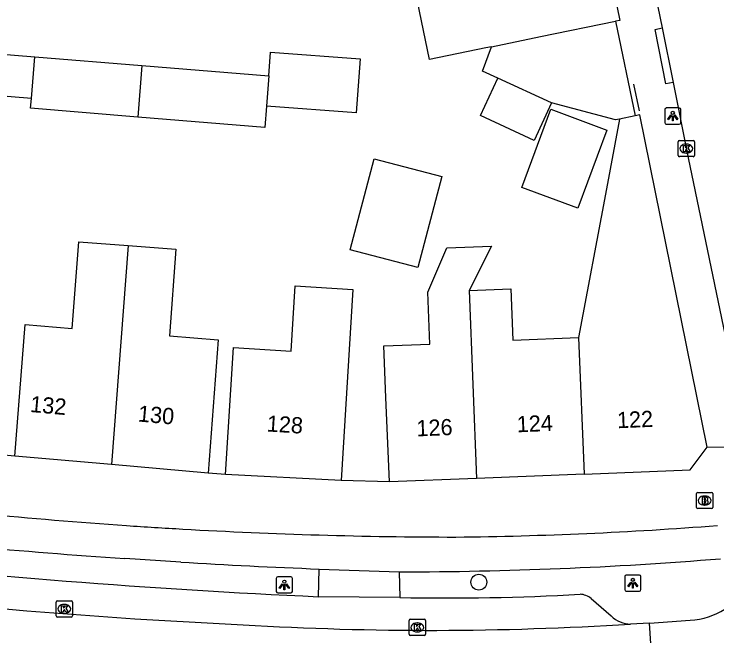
# Model space of a CAD drawing. Extents: x 158087 to 159494, y 382905 to 383981.
# Drawn here: x 158655.91 to 158699.34, y 383141.22 to 383179.65 of the extents above; entities that cross this region are included whole.
import ezdxf

# ---------------------------------------------------------------- set-up
doc = ezdxf.new("R2010")
doc.units = 0
for name, color, linetype in [('IMGEO_Boom', 7, 'Continuous'), ('IMGEO_Brandkraan', 7, 'Continuous'), ('IMGEO_Fietspad_gesloten', 7, 'Continuous'), ('IMGEO_Kolk', 7, 'Continuous'), ('IMGEO_Lichtpunt', 7, 'Continuous'), ('IMGEO_Muur', 7, 'Continuous'), ('IMGEO_Pand', 7, 'Continuous'), ('IMGEO_Pand_nummerreeks', 7, 'Continuous'), ('IMGEO_Parkeervlak_open', 7, 'Continuous'), ('IMGEO_Rijbaan_lokaal_gesloten', 7, 'Continuous'), ('IMGEO_Rijbaan_lokaal_open', 7, 'Continuous'), ('IMGEO_Voetpad_open', 7, 'Continuous')]:
    doc.layers.add(name, color=color, linetype=linetype)

msp = doc.modelspace()

# ---------------------------------------------------------------- linework, layer by layer
at = {"layer": 'IMGEO_Boom'}
msp.add_circle((158684.627, 383144.547), 0.489, dxfattribs=at)
at = {"layer": 'IMGEO_Brandkraan'}
for p, q in [((158698.155, 383150.089), (158699.007, 383150.089)), ((158698.08, 383149.163), (158698.08, 383150.015)), ((158698.568, 383149.869), (158698.593, 383149.869)), ((158699.081, 383150.015), (158699.081, 383149.163)), ((158698.591, 383149.309), (158698.566, 383149.309)), ((158699.007, 383149.089), (158698.155, 383149.089))]:
    msp.add_line(p, q, dxfattribs=at)
for points in [[(158698.155, 383150.089), (158699.007, 383150.089)], [(158698.08, 383149.163), (158698.08, 383150.015)], [(158698.428, 383149.789), (158698.428, 383149.389), (158698.641, 383149.389)], [(158698.659, 383149.789), (158698.428, 383149.789)], [(158698.607, 383149.708), (158698.553, 383149.708), (158698.553, 383149.632)], [(158698.553, 383149.632), (158698.606, 383149.632)], [(158699.081, 383150.015), (158699.081, 383149.163)], [(158698.615, 383149.556), (158698.553, 383149.556), (158698.553, 383149.475)], [(158698.553, 383149.475), (158698.615, 383149.475)], [(158699.007, 383149.089), (158698.155, 383149.089)]]:
    msp.add_lwpolyline(points, dxfattribs=at)
for centre, radius, start, end in [((158698.157, 383150.013), 0.0765, 91.552, 178.448), ((158698.157, 383150.013), 0.0765, 91.552, 178.448), ((158699.005, 383150.013), 0.0765, 1.552, 88.448), ((158699.005, 383150.013), 0.0765, 1.552, 88.448), ((158698.608, 383149.67), 0.0379, 267.8285, 90.9355), ((158698.663, 383149.644), 0.145, 59.4692, 91.5367), ((158698.688, 383149.691), 0.0922, 285.5137, 58.1501), ((158698.693, 383149.499), 0.105, 301.3115, 78.989), ((158698.157, 383149.165), 0.0765, 181.552, 268.448), ((158698.157, 383149.165), 0.0765, 181.552, 268.448), ((158698.616, 383149.515), 0.0404, 269.8759, 90.5077), ((158698.647, 383149.64), 0.251, 268.6676, 293.5347), ((158699.005, 383149.165), 0.0765, 271.552, 358.448), ((158699.005, 383149.165), 0.0765, 271.552, 358.448)]:
    msp.add_arc(centre, radius, start, end, dxfattribs=at)
for centre, major_axis, ratio, start_param, end_param in [((158698.567, 383149.589), (-0.387, 0.002), 0.722429, 4.712389, 7.853982), ((158698.592, 383149.589), (-0.39, 0.002), 0.717154, 1.570796, 4.712389)]:
    msp.add_ellipse(centre, major_axis=major_axis, ratio=ratio, start_param=start_param, end_param=end_param, dxfattribs=at)
at = {"layer": 'IMGEO_Fietspad_gesloten'}
for points in [[(158666.209, 383145.786), (158662.749, 383146.008)], [(158674.759, 383145.357), (158679.709, 383145.187)]]:
    msp.add_lwpolyline(points, dxfattribs=at)
for centre, radius, start, end in [((158683.434, 383446.851), 299.512, 264.35548, 266.06175), ((158681.971, 383423.628), 276.243, 266.03374, 266.75613), ((158680.687, 383387.539), 240.217, 270.60178, 274.45951), ((158692.354, 383581.379), 436.376, 263.61311, 266.10988), ((158683.495, 383446.603), 299.268, 266.71369, 269.94549), ((158692.563, 383585.617), 440.62, 266.57096, 267.68417), ((158679.689, 383390.783), 245.596, 270.00465, 274.64316)]:
    msp.add_arc(centre, radius, start, end, dxfattribs=at)
at = {"layer": 'IMGEO_Kolk'}
for p, q in [((158696.948, 383170.911), (158696.948, 383171.763)), ((158697.023, 383171.837), (158697.875, 383171.837)), ((158697.949, 383171.763), (158697.949, 383170.911)), ((158697.436, 383171.617), (158697.461, 383171.617)), ((158697.459, 383171.057), (158697.434, 383171.057)), ((158697.875, 383170.837), (158697.023, 383170.837)), ((158658.52, 383142.468), (158658.52, 383143.32)), ((158658.595, 383143.394), (158659.447, 383143.394)), ((158659.008, 383143.174), (158659.033, 383143.174)), ((158659.521, 383143.32), (158659.521, 383142.468)), ((158659.447, 383142.394), (158658.595, 383142.394)), ((158659.031, 383142.614), (158659.006, 383142.614)), ((158680.402, 383142.253), (158681.254, 383142.253)), ((158680.327, 383141.327), (158680.327, 383142.179)), ((158680.815, 383142.033), (158680.84, 383142.033)), ((158681.328, 383142.179), (158681.328, 383141.327)), ((158680.838, 383141.473), (158680.813, 383141.473)), ((158681.254, 383141.253), (158680.402, 383141.253))]:
    msp.add_line(p, q, dxfattribs=at)
for points in [[(158696.948, 383170.911), (158696.948, 383171.763)], [(158697.023, 383171.837), (158697.875, 383171.837)], [(158697.949, 383171.763), (158697.949, 383170.911)], [(158697.269, 383171.537), (158697.392, 383171.537), (158697.392, 383171.386), (158697.522, 383171.537), (158697.686, 383171.537), (158697.54, 383171.386), (158697.693, 383171.137), (158697.541, 383171.137), (158697.456, 383171.301), (158697.392, 383171.234), (158697.392, 383171.137), (158697.269, 383171.137), (158697.269, 383171.537)], [(158697.875, 383170.837), (158697.023, 383170.837)], [(158658.52, 383142.468), (158658.52, 383143.32)], [(158658.595, 383143.394), (158659.447, 383143.394)], [(158658.841, 383143.094), (158658.964, 383143.094), (158658.964, 383142.943), (158659.094, 383143.094), (158659.258, 383143.094), (158659.112, 383142.943), (158659.265, 383142.694), (158659.113, 383142.694), (158659.028, 383142.858), (158658.964, 383142.791), (158658.964, 383142.694), (158658.841, 383142.694), (158658.841, 383143.094)], [(158659.521, 383143.32), (158659.521, 383142.468)], [(158659.447, 383142.394), (158658.595, 383142.394)], [(158680.402, 383142.253), (158681.254, 383142.253)], [(158680.327, 383141.327), (158680.327, 383142.179)], [(158680.648, 383141.953), (158680.771, 383141.953), (158680.771, 383141.802), (158680.901, 383141.953), (158681.065, 383141.953), (158680.919, 383141.802), (158681.072, 383141.553), (158680.92, 383141.553), (158680.835, 383141.717), (158680.771, 383141.65), (158680.771, 383141.553), (158680.648, 383141.553), (158680.648, 383141.953)], [(158681.328, 383142.179), (158681.328, 383141.327)], [(158681.254, 383141.253), (158680.402, 383141.253)]]:
    msp.add_lwpolyline(points, dxfattribs=at)
for centre, start, end in [((158697.025, 383171.761), 91.552, 178.448), ((158697.025, 383171.761), 91.552, 178.448), ((158697.873, 383171.761), 1.552, 88.448), ((158697.873, 383171.761), 1.552, 88.448), ((158697.025, 383170.913), 181.552, 268.448), ((158697.025, 383170.913), 181.552, 268.448), ((158697.873, 383170.913), 271.552, 358.448), ((158697.873, 383170.913), 271.552, 358.448), ((158658.597, 383143.318), 91.552, 178.448), ((158658.597, 383143.318), 91.552, 178.448), ((158659.445, 383143.318), 1.552, 88.448), ((158659.445, 383143.318), 1.552, 88.448), ((158658.597, 383142.47), 181.552, 268.448), ((158658.597, 383142.47), 181.552, 268.448), ((158659.445, 383142.47), 271.552, 358.448), ((158659.445, 383142.47), 271.552, 358.448), ((158680.404, 383142.177), 91.552, 178.448), ((158680.404, 383142.177), 91.552, 178.448), ((158681.252, 383142.177), 1.552, 88.448), ((158681.252, 383142.177), 1.552, 88.448), ((158680.404, 383141.329), 181.552, 268.448), ((158680.404, 383141.329), 181.552, 268.448), ((158681.252, 383141.329), 271.552, 358.448), ((158681.252, 383141.329), 271.552, 358.448)]:
    msp.add_arc(centre, 0.0765, start, end, dxfattribs=at)
for centre, major_axis, ratio, start_param, end_param in [((158697.435, 383171.337), (-0.387, 0.002), 0.722429, 4.712389, 7.853982), ((158697.46, 383171.337), (-0.39, 0.002), 0.717154, 1.570796, 4.712389), ((158659.007, 383142.894), (-0.387, 0.002), 0.722429, 4.712389, 7.853982), ((158659.032, 383142.894), (-0.39, 0.002), 0.717154, 1.570796, 4.712389), ((158680.814, 383141.753), (-0.387, 0.002), 0.722429, 4.712389, 7.853982), ((158680.839, 383141.753), (-0.39, 0.002), 0.717154, 1.570796, 4.712389)]:
    msp.add_ellipse(centre, major_axis=major_axis, ratio=ratio, start_param=start_param, end_param=end_param, dxfattribs=at)
at = {"layer": 'IMGEO_Lichtpunt'}
for p, q in [((158696.111, 383173.749), (158696.111, 383172.942)), ((158696.111, 383173.749), (158696.111, 383172.942)), ((158697.013, 383173.844), (158696.205, 383173.844)), ((158697.013, 383173.844), (158696.205, 383173.844)), ((158697.107, 383172.942), (158697.107, 383173.749)), ((158697.107, 383172.942), (158697.107, 383173.749)), ((158696.205, 383172.848), (158697.013, 383172.848)), ((158696.205, 383172.848), (158697.013, 383172.848)), ((158673.016, 383144.876), (158672.208, 383144.876)), ((158673.016, 383144.876), (158672.208, 383144.876)), ((158693.645, 383144.891), (158693.645, 383144.084)), ((158693.645, 383144.891), (158693.645, 383144.084)), ((158694.547, 383144.986), (158693.739, 383144.986)), ((158694.547, 383144.986), (158693.739, 383144.986)), ((158694.641, 383144.084), (158694.641, 383144.891)), ((158694.641, 383144.084), (158694.641, 383144.891)), ((158672.114, 383144.781), (158672.114, 383143.974)), ((158672.114, 383144.781), (158672.114, 383143.974)), ((158673.11, 383143.974), (158673.11, 383144.781)), ((158673.11, 383143.974), (158673.11, 383144.781)), ((158693.739, 383143.99), (158694.547, 383143.99)), ((158693.739, 383143.99), (158694.547, 383143.99)), ((158672.208, 383143.88), (158673.016, 383143.88)), ((158672.208, 383143.88), (158673.016, 383143.88))]:
    msp.add_line(p, q, dxfattribs=at)
for points in [[(158696.485, 383173.413), (158696.524, 383173.385), (158696.336, 383173.123), (158696.298, 383173.15), (158696.485, 383173.413)], [(158696.587, 383173.365), (158696.634, 383173.365), (158696.634, 383173.043), (158696.587, 383173.043), (158696.587, 383173.365)], [(158696.697, 383173.385), (158696.735, 383173.412), (158696.922, 383173.15), (158696.883, 383173.122), (158696.697, 383173.385)], [(158672.488, 383144.445), (158672.527, 383144.417), (158672.339, 383144.155), (158672.301, 383144.182), (158672.488, 383144.445)], [(158672.59, 383144.397), (158672.637, 383144.397), (158672.637, 383144.075), (158672.59, 383144.075), (158672.59, 383144.397)], [(158672.7, 383144.417), (158672.738, 383144.444), (158672.925, 383144.182), (158672.886, 383144.154), (158672.7, 383144.417)], [(158694.019, 383144.555), (158694.058, 383144.527), (158693.87, 383144.265), (158693.832, 383144.292), (158694.019, 383144.555)], [(158694.121, 383144.507), (158694.168, 383144.507), (158694.168, 383144.185), (158694.121, 383144.185), (158694.121, 383144.507)], [(158694.231, 383144.527), (158694.269, 383144.554), (158694.456, 383144.292), (158694.417, 383144.264), (158694.231, 383144.527)]]:
    msp.add_lwpolyline(points, dxfattribs=at)
for centre in [(158696.61, 383173.547), (158672.613, 383144.579), (158694.144, 383144.689)]:
    msp.add_circle(centre, 0.0994, dxfattribs=at)
for centre, start, end in [((158696.205, 383173.749), 90, 180), ((158696.205, 383173.749), 90, 180), ((158697.013, 383173.749), 0, 90), ((158697.013, 383173.749), 0, 90), ((158696.205, 383172.942), 180, 270), ((158696.205, 383172.942), 180, 270), ((158697.013, 383172.942), 270, 0), ((158697.013, 383172.942), 270, 360), ((158672.208, 383144.781), 90, 180), ((158672.208, 383144.781), 90, 180), ((158673.016, 383144.781), 0, 90), ((158673.016, 383144.781), 0, 90), ((158693.739, 383144.891), 90, 180), ((158693.739, 383144.891), 90, 180), ((158694.547, 383144.891), 0, 90), ((158694.547, 383144.891), 0, 90), ((158672.208, 383143.974), 180, 270), ((158672.208, 383143.974), 180, 270), ((158673.016, 383143.974), 270, 0), ((158673.016, 383143.974), 270, 360), ((158693.739, 383144.084), 180, 270), ((158693.739, 383144.084), 180, 270), ((158694.547, 383144.084), 270, 0), ((158694.547, 383144.084), 270, 360)]:
    msp.add_arc(centre, 0.0946, start, end, dxfattribs=at)
at = {"layer": 'IMGEO_Muur'}
msp.add_lwpolyline([(158694.184, 383175.31), (158694.536, 383173.669)], dxfattribs=at)
at = {"layer": 'IMGEO_Pand'}
for points in [[(158692.098, 383185.282), (158693.336, 383179.26), (158693.08, 383179.207)], [(158685.408, 383177.629), (158685.064, 383177.558), (158681.584, 383176.842), (158680.473, 383182.239)], [(158685.408, 383177.629), (158688.439, 383178.253), (158693.08, 383179.207)], [(158693.08, 383179.207), (158694.282, 383173.36)], [(158656.987, 383174.425), (158650.663, 383174.943), (158650.875, 383177.53), (158657.199, 383177.012)], [(158685.797, 383175.689), (158684.853, 383176.124), (158685.408, 383177.629)], [(158656.987, 383174.425), (158657.199, 383177.012)], [(158657.199, 383177.012), (158663.809, 383176.47)], [(158671.656, 383175.827), (158671.766, 383177.299), (158677.3, 383176.887), (158677.051, 383173.545), (158671.517, 383173.957)], [(158663.809, 383176.47), (158663.567, 383173.284)], [(158663.809, 383176.47), (158671.656, 383175.827)], [(158671.656, 383175.827), (158671.517, 383173.957)], [(158689.117, 383174.155), (158688.043, 383171.842), (158684.726, 383173.382), (158685.797, 383175.689)], [(158689.117, 383174.155), (158685.797, 383175.689)], [(158663.567, 383173.284), (158656.938, 383173.827), (158656.987, 383174.425)], [(158671.517, 383173.957), (158671.418, 383172.64), (158663.567, 383173.284)], [(158693.319, 383173.162), (158693.081, 383173.113), (158689.117, 383174.155)], [(158692.541, 383172.478), (158690.753, 383167.656), (158687.286, 383168.942), (158689.073, 383173.763), (158692.541, 383172.478)], [(158693.319, 383173.162), (158692.446, 383168.517), (158690.781, 383159.66)], [(158694.282, 383173.36), (158693.319, 383173.162)], [(158698.746, 383152.881), (158694.586, 383173.423), (158694.282, 383173.36)], [(158682.339, 383169.605), (158680.859, 383163.987), (158676.689, 383165.085), (158678.169, 383170.703), (158682.339, 383169.605)], [(158655.958, 383152.333), (158656.604, 383160.465), (158659.506, 383160.222), (158659.914, 383165.572), (158662.962, 383165.339)], [(158662.962, 383165.339), (158661.932, 383151.809)], [(158662.962, 383165.339), (158665.916, 383165.114), (158665.509, 383159.775), (158668.522, 383159.528), (158667.902, 383151.286)], [(158679.101, 383150.739), (158678.883, 383155.956), (158678.753, 383159.14), (158681.611, 383159.245), (158681.48, 383162.464), (158682.644, 383165.198), (158685.419, 383165.311), (158684.023, 383162.567)], [(158668.982, 383151.192), (158669.472, 383159.044), (158673.025, 383158.822), (158673.277, 383162.855), (158676.854, 383162.632), (158676.117, 383150.827)], [(158684.023, 383162.567), (158686.605, 383162.672), (158686.734, 383159.494), (158690.781, 383159.66)], [(158684.023, 383162.567), (158684.495, 383150.958)], [(158690.781, 383159.66), (158691.127, 383151.228)], [(158691.127, 383151.228), (158697.687, 383151.495), (158698.746, 383152.881)], [(158661.932, 383151.809), (158655.958, 383152.333)], [(158667.902, 383151.286), (158661.932, 383151.809)], [(158676.117, 383150.827), (158668.982, 383151.192)], [(158684.495, 383150.958), (158679.101, 383150.739)], [(158691.127, 383151.228), (158684.495, 383150.958)]]:
    msp.add_lwpolyline(points, dxfattribs=at)
at = {"layer": 'IMGEO_Parkeervlak_open'}
msp.add_lwpolyline([(158691.572, 383143.532), (158692.813, 383142.457)], dxfattribs=at)
for centre, radius, start, end in [((158696.356, 383618.919), 475.762, 263.63236, 267.39377), ((158682.78, 383284.718), 141.15, 268.76602, 273.29069), ((158690.811, 383142.6), 1.203, 50.7747, 86.6281), ((158694.033, 383143.706), 1.746, 225.6649, 269.1022)]:
    msp.add_arc(centre, radius, start, end, dxfattribs=at)
at = {"layer": 'IMGEO_Rijbaan_lokaal_gesloten'}
msp.add_lwpolyline([(158695.171, 383142.02), (158694.006, 383141.96)], dxfattribs=at)
for centre, radius, start, end in [((158687.216, 383507.809), 366.297, 261.73151, 267.3166), ((158681.662, 383336.943), 195.373, 266.59768, 273.62251)]:
    msp.add_arc(centre, radius, start, end, dxfattribs=at)
at = {"layer": 'IMGEO_Rijbaan_lokaal_open'}
for points in [[(158694.56, 383185.406), (158695.407, 383181.511), (158695.954, 383178.787)], [(158695.954, 383178.787), (158696.63, 383175.421)], [(158696.63, 383175.421), (158697.565, 383170.765), (158700.485, 383156.696), (158701.263, 383152.874)], [(158695.171, 383142.02), (158697.693, 383142.193)], [(158695.56, 383136.056), (158695.171, 383142.02)]]:
    msp.add_lwpolyline(points, dxfattribs=at)
msp.add_arc((158697.451, 383146.598), 4.411, 273.1463, 332.0352, dxfattribs=at)
at = {"layer": 'IMGEO_Voetpad_open'}
for points in [[(158696.63, 383175.421), (158696.19, 383175.328), (158695.514, 383178.694), (158695.954, 383178.787)], [(158701.263, 383152.874), (158698.746, 383152.881)], [(158655.958, 383152.333), (158655.073, 383152.41)], [(158668.982, 383151.192), (158667.902, 383151.286)], [(158679.101, 383150.739), (158676.117, 383150.827)], [(158674.722, 383143.649), (158674.759, 383145.357)], [(158679.709, 383145.187), (158679.74, 383143.601)], [(158679.74, 383143.601), (158674.722, 383143.649)]]:
    msp.add_lwpolyline(points, dxfattribs=at)

# ---------------------------------------------------------------- texts
at = {"layer": 'IMGEO_Pand_nummerreeks'}
for s, rotation, p in [('132', 354.9543, (158656.88, 383155.065)), ('130', 354.9543, (158663.54, 383154.478)), ('128', 356.4207, (158671.507, 383153.86)), ('124', 2.3293, (158686.99, 383153.803)), ('122', 2.3319, (158693.183, 383154.055)), ('126', 2.3293, (158680.795, 383153.551))]:
    msp.add_text(s, height=1, rotation=rotation, dxfattribs=at).set_placement(p)

doc.saveas('drawing.dxf')
